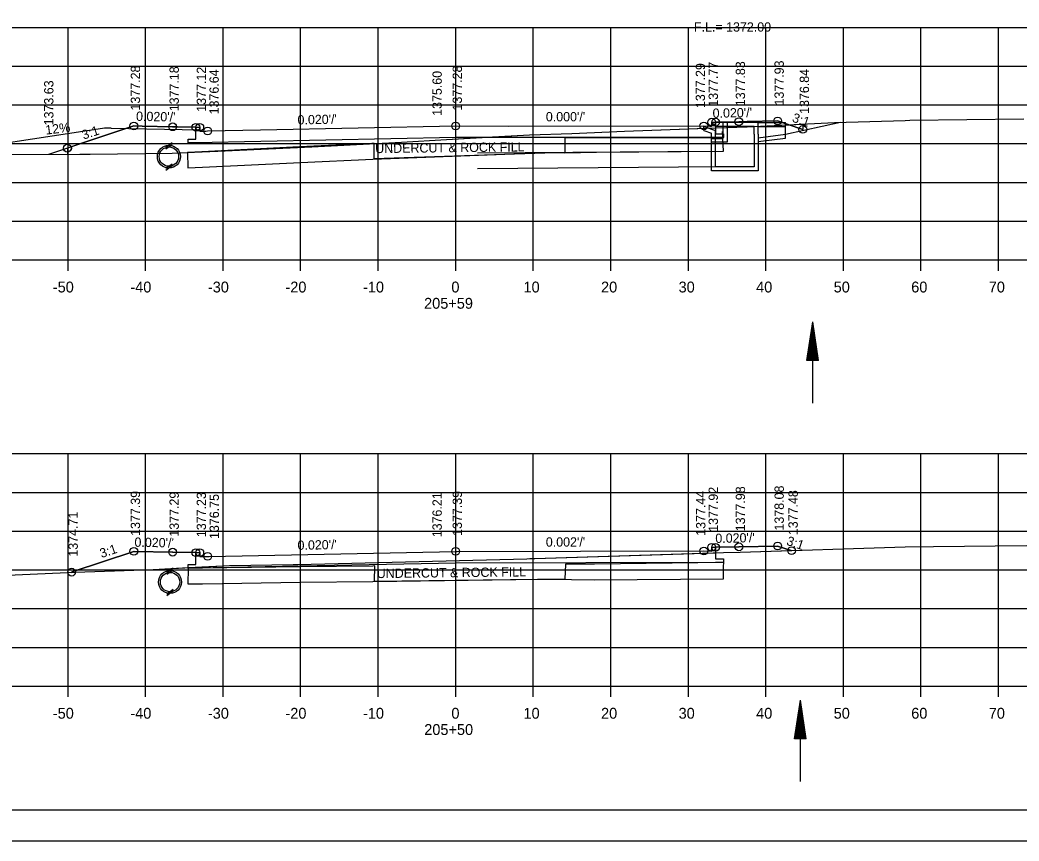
# Model space of a CAD drawing. Extents: x 1374311 to 1383814, y 384102 to 406278.
# Drawn here: x 1382583.9 to 1382712.7, y 403078.4 to 403184.3 of the extents above; entities that cross this region are included whole.
import ezdxf

# ---------------------------------------------------------------- set-up
doc = ezdxf.new("R2010")
doc.units = 0
for name, color, linetype in [('R_Axis', 7, 'Continuous'), ('R_Axis Annot', 7, 'Continuous'), ('R_Border', 7, 'Continuous'), ('R_Draft', 7, 'Continuous'), ('R_Drive', 7, 'Continuous'), ('R_Exist Surface', 7, 'Continuous'), ('R_Fin Surface', 7, 'Continuous'), ('R_Grid', 7, 'Continuous'), ('R_No Plot', 7, 'Continuous'), ('R_Water', 7, 'Continuous'), ('R_Water Annot', 7, 'Continuous'), ('R_Xsect Elev', 7, 'Continuous'), ('R_Xsect Slope', 7, 'Continuous')]:
    doc.layers.add(name, color=color, linetype=linetype)

msp = doc.modelspace()

# ---------------------------------------------------------------- linework, layer by layer
at = {"layer": 'R_Axis'}
for p, q in [((1382500.07, 403153.35), (1382780.07, 403153.35)), ((1382590.07, 403151.95), (1382590.07, 403153.35)), ((1382600.07, 403151.95), (1382600.07, 403153.35)), ((1382610.07, 403151.95), (1382610.07, 403153.35)), ((1382620.07, 403151.95), (1382620.07, 403153.35)), ((1382630.07, 403151.95), (1382630.07, 403153.35)), ((1382640.07, 403151.95), (1382640.07, 403153.35)), ((1382650.07, 403151.95), (1382650.07, 403153.35)), ((1382660.07, 403151.95), (1382660.07, 403153.35)), ((1382670.07, 403151.95), (1382670.07, 403153.35)), ((1382680.07, 403151.95), (1382680.07, 403153.35)), ((1382690.07, 403151.95), (1382690.07, 403153.35)), ((1382700.07, 403151.95), (1382700.07, 403153.35)), ((1382710.07, 403151.95), (1382710.07, 403153.35)), ((1382500.07, 403098.35), (1382780.07, 403098.35)), ((1382590.07, 403096.95), (1382590.07, 403098.35)), ((1382600.07, 403096.95), (1382600.07, 403098.35)), ((1382610.07, 403096.95), (1382610.07, 403098.35)), ((1382620.07, 403096.95), (1382620.07, 403098.35)), ((1382630.07, 403096.95), (1382630.07, 403098.35)), ((1382640.07, 403096.95), (1382640.07, 403098.35)), ((1382650.07, 403096.95), (1382650.07, 403098.35)), ((1382660.07, 403096.95), (1382660.07, 403098.35)), ((1382670.07, 403096.95), (1382670.07, 403098.35)), ((1382680.07, 403096.95), (1382680.07, 403098.35)), ((1382690.07, 403096.95), (1382690.07, 403098.35)), ((1382700.07, 403096.95), (1382700.07, 403098.35)), ((1382710.07, 403096.95), (1382710.07, 403098.35))]:
    msp.add_line(p, q, dxfattribs=at)
at = {"layer": 'R_Border'}
msp.add_line((1382798.25, 403082.35), (1382482.07, 403082.35), dxfattribs=at)
at = {"layer": 'R_Draft'}
for p, q in [((1382685.36, 403140.37), (1382686.11, 403145.37)), ((1382685.48, 403140.37), (1382686.11, 403144.54)), ((1382686.86, 403140.37), (1382686.11, 403145.37)), ((1382686.73, 403140.37), (1382686.11, 403144.54)), ((1382685.61, 403140.37), (1382686.11, 403143.68)), ((1382686.6, 403140.37), (1382686.11, 403143.68)), ((1382685.73, 403140.37), (1382686.11, 403142.85)), ((1382685.86, 403140.37), (1382686.11, 403142)), ((1382686.48, 403140.37), (1382686.11, 403142.85)), ((1382686.35, 403140.37), (1382686.11, 403142)), ((1382685.99, 403140.37), (1382686.11, 403141.16)), ((1382686.22, 403140.37), (1382686.11, 403141.16)), ((1382686.86, 403140.37), (1382685.36, 403140.37)), ((1382683.76, 403091.53), (1382684.51, 403096.53)), ((1382683.89, 403091.53), (1382684.51, 403095.7)), ((1382685.26, 403091.53), (1382684.51, 403096.53)), ((1382685.14, 403091.53), (1382684.51, 403095.7)), ((1382684.01, 403091.53), (1382684.51, 403094.84)), ((1382685.01, 403091.53), (1382684.51, 403094.84)), ((1382684.14, 403091.53), (1382684.51, 403094)), ((1382684.27, 403091.53), (1382684.51, 403093.16)), ((1382684.88, 403091.53), (1382684.51, 403094)), ((1382684.75, 403091.53), (1382684.51, 403093.16)), ((1382685.26, 403091.53), (1382683.76, 403091.53)), ((1382684.39, 403091.53), (1382684.51, 403092.32)), ((1382684.63, 403091.53), (1382684.51, 403092.32))]:
    msp.add_line(p, q, dxfattribs=at)
at = {"layer": 'R_Drive'}
for p, q in [((1382594.52, 403170.3), (1382571.96, 403166.91)), ((1382595.63, 403170.35), (1382607.07, 403170.13))]:
    msp.add_line(p, q, dxfattribs=at)
msp.add_arc((1382595.47, 403162.36), 8, 88.854, 96.843, dxfattribs=at)
at = {"layer": 'R_Exist Surface'}
for p, q in [((1382603.5, 403168.45), (1382602.67, 403167.86)), ((1382603.5, 403165.5), (1382602.67, 403164.9)), ((1382603.64, 403113.56), (1382602.81, 403112.97)), ((1382603.64, 403110.6), (1382602.81, 403110.01))]:
    msp.add_line(p, q, dxfattribs=at)
for points in [[(1382578.78, 403166.94), (1382591.6, 403166.99), (1382592.91, 403166.99), (1382603.5, 403167.13), (1382607.37, 403167.3), (1382609.37, 403167.4), (1382621.53, 403167.95), (1382633.07, 403168.56), (1382638.88, 403168.87), (1382649.57, 403169.5), (1382655.06, 403169.67), (1382661.83, 403169.95), (1382673.64, 403170.38), (1382677.64, 403170.54), (1382688.93, 403171.07), (1382698.03, 403171.36), (1382698.63, 403171.37), (1382713.32, 403171.54)], [(1382578.37, 403112.51), (1382590.99, 403113.05), (1382597.29, 403113.26), (1382601.04, 403113.42), (1382610.88, 403113.92), (1382619.12, 403114.05), (1382619.69, 403114.06), (1382649.24, 403114.79), (1382649.62, 403114.8), (1382650.27, 403114.8), (1382674.6, 403115.6), (1382676.76, 403115.64), (1382698.05, 403116.32), (1382701.69, 403116.37), (1382713.64, 403116.51), (1382736.54, 403116.38), (1382738.21, 403116.39), (1382740.39, 403116.46), (1382758.62, 403116.99), (1382768.03, 403117.15), (1382776.6, 403117.38), (1382780.07, 403117.44)]]:
    msp.add_lwpolyline(points, dxfattribs=at)
for centre in [(1382603.08, 403166.68), (1382603.23, 403111.78)]:
    msp.add_circle(centre, 1.48, dxfattribs=at)
at = {"layer": 'R_Fin Surface'}
for p, q in [((1382658.01, 403169.11), (1382654.14, 403169.11)), ((1382674.54, 403169.11), (1382658.01, 403169.11)), ((1382674.48, 403169.93), (1382674.54, 403169.11)), ((1382607.34, 403167.31), (1382605.49, 403167.23)), ((1382605.49, 403167.23), (1382605.49, 403167.22)), ((1382607.41, 403113.57), (1382605.56, 403113.56)), ((1382605.56, 403113.56), (1382605.56, 403113.55)), ((1382657.96, 403114.07), (1382654.24, 403114.11)), ((1382674.66, 403114.31), (1382657.96, 403114.07)), ((1382674.6, 403113.81), (1382674.66, 403114.31))]:
    msp.add_line(p, q, dxfattribs=at)
for points in [[(1382587.6, 403166.98), (1382592.26, 403168.53), (1382598.56, 403170.63), (1382599.63, 403170.61), (1382603.56, 403170.53), (1382604.2, 403170.52), (1382606.56, 403170.47), (1382606.95, 403170.47), (1382607.06, 403170.47), (1382607.07, 403170.08), (1382607.07, 403169.97), (1382607.86, 403169.98), (1382608.07, 403169.99), (1382614.91, 403170.13), (1382640.07, 403170.63), (1382646.91, 403170.59), (1382672.07, 403170.64), (1382672.86, 403170.62), (1382673.07, 403170.62), (1382673.08, 403171.01), (1382673.08, 403171.12), (1382673.47, 403171.12), (1382673.58, 403171.12), (1382674.22, 403171.13), (1382676.58, 403171.18), (1382677.65, 403171.2), (1382681.58, 403171.28), (1382682.96, 403170.82), (1382684.83, 403170.19)], [(1382673.58, 403171.12), (1382673.59, 403169.62), (1382674.59, 403169.64), (1382674.58, 403169.14), (1382673.58, 403169.14), (1382640.07, 403169.13), (1382606.56, 403168.46), (1382605.56, 403168.44), (1382605.57, 403168.94), (1382606.57, 403168.94), (1382606.56, 403170.47)], [(1382605.49, 403167.22), (1382605.52, 403165.23), (1382607.43, 403165.31), (1382620.04, 403165.94), (1382629.37, 403166.36), (1382650.95, 403167.15), (1382652.11, 403167.2), (1382654.14, 403167.18), (1382658.24, 403167.27), (1382674.59, 403167.37), (1382674.48, 403169.93)], [(1382654.14, 403169.11), (1382654.14, 403167.21), (1382629.56, 403166.38), (1382629.54, 403168.38), (1382629.27, 403168.36), (1382619.94, 403167.93), (1382607.34, 403167.31)], [(1382590.53, 403113.06), (1382590.6, 403113.08), (1382598.56, 403115.74), (1382598.59, 403115.74), (1382603.56, 403115.64), (1382603.58, 403115.64), (1382606.56, 403115.58), (1382607.06, 403115.58), (1382607.06, 403115.58), (1382607.07, 403115.08), (1382607.07, 403115.08), (1382608.07, 403115.1), (1382608.07, 403115.1), (1382608.26, 403115.1), (1382640.07, 403115.74), (1382640.26, 403115.74), (1382672.07, 403115.79), (1382673.07, 403115.77), (1382673.07, 403115.77), (1382673.08, 403116.26), (1382673.08, 403116.27), (1382673.58, 403116.27), (1382673.58, 403116.27), (1382673.6, 403116.27), (1382676.58, 403116.33), (1382676.61, 403116.33), (1382681.58, 403116.43), (1382683.33, 403115.85), (1382683.38, 403115.83)], [(1382673.58, 403116.27), (1382673.59, 403114.77), (1382674.59, 403114.79), (1382674.58, 403114.29), (1382673.58, 403114.29), (1382640.07, 403114.24), (1382606.56, 403113.57), (1382605.56, 403113.55), (1382605.57, 403114.05), (1382606.57, 403114.05), (1382606.56, 403115.58)], [(1382605.56, 403113.55), (1382605.52, 403111.55), (1382607.43, 403111.57), (1382620.05, 403111.75), (1382629.39, 403111.84), (1382650.92, 403112.17), (1382652.08, 403112.17), (1382657.93, 403112.07), (1382674.61, 403112.2), (1382674.6, 403113.81)], [(1382654.24, 403114.11), (1382654.15, 403112.17), (1382629.58, 403111.85), (1382629.63, 403113.86), (1382629.37, 403113.84), (1382620.03, 403113.75), (1382607.41, 403113.57)]]:
    msp.add_lwpolyline(points, dxfattribs=at)
at = {"layer": 'R_Grid'}
for p, q in [((1382500.07, 403183.35), (1382780.07, 403183.35)), ((1382590.07, 403153.35), (1382590.07, 403183.35)), ((1382600.07, 403153.35), (1382600.07, 403183.35)), ((1382610.07, 403153.35), (1382610.07, 403183.35)), ((1382620.07, 403153.35), (1382620.07, 403183.35)), ((1382630.07, 403153.35), (1382630.07, 403183.35)), ((1382640.07, 403153.35), (1382640.07, 403183.35)), ((1382650.07, 403153.35), (1382650.07, 403183.35)), ((1382660.07, 403153.35), (1382660.07, 403183.35)), ((1382670.07, 403153.35), (1382670.07, 403183.35)), ((1382680.07, 403153.35), (1382680.07, 403183.35)), ((1382690.07, 403153.35), (1382690.07, 403183.35)), ((1382700.07, 403153.35), (1382700.07, 403183.35)), ((1382710.07, 403153.35), (1382710.07, 403183.35)), ((1382500.07, 403178.35), (1382780.07, 403178.35)), ((1382500.07, 403173.35), (1382780.07, 403173.35)), ((1382500.07, 403168.35), (1382780.07, 403168.35)), ((1382500.07, 403163.35), (1382780.07, 403163.35)), ((1382500.07, 403158.35), (1382780.07, 403158.35)), ((1382500.07, 403153.35), (1382780.07, 403153.35)), ((1382500.07, 403128.35), (1382780.07, 403128.35)), ((1382590.07, 403098.35), (1382590.07, 403128.35)), ((1382600.07, 403098.35), (1382600.07, 403128.35)), ((1382610.07, 403098.35), (1382610.07, 403128.35)), ((1382620.07, 403098.35), (1382620.07, 403128.35)), ((1382630.07, 403098.35), (1382630.07, 403128.35)), ((1382640.07, 403098.35), (1382640.07, 403128.35)), ((1382650.07, 403098.35), (1382650.07, 403128.35)), ((1382660.07, 403098.35), (1382660.07, 403128.35)), ((1382670.07, 403098.35), (1382670.07, 403128.35)), ((1382680.07, 403098.35), (1382680.07, 403128.35)), ((1382690.07, 403098.35), (1382690.07, 403128.35)), ((1382700.07, 403098.35), (1382700.07, 403128.35)), ((1382710.07, 403098.35), (1382710.07, 403128.35)), ((1382500.07, 403123.35), (1382780.07, 403123.35)), ((1382500.07, 403118.35), (1382780.07, 403118.35)), ((1382500.07, 403113.35), (1382780.07, 403113.35)), ((1382500.07, 403108.35), (1382780.07, 403108.35)), ((1382500.07, 403103.35), (1382780.07, 403103.35)), ((1382500.07, 403098.35), (1382780.07, 403098.35))]:
    msp.add_line(p, q, dxfattribs=at)
at = {"layer": 'R_No Plot'}
msp.add_line((1382469.67, 403078.37), (1382803, 403078.37), dxfattribs=at)
for points in [[(1382469.66, 403291.7), (1382803, 403291.7), (1382803, 403078.36), (1382469.66, 403078.36)], [(1382715.99, 403287.81), (1382715.99, 403277.93), (1382751.72, 403277.93), (1382751.72, 403275.01), (1382774.92, 403275.01), (1382774.92, 403250.67), (1382798.25, 403250.67), (1382798.25, 403082.35), (1382482.07, 403082.35), (1382482.07, 403287.81)], [(1382643.24, 403169.13), (1382649.57, 403169.5), (1382655.06, 403169.67), (1382661.83, 403169.95), (1382673.59, 403170.38), (1382673.59, 403169.62), (1382674.59, 403169.64), (1382674.58, 403169.14), (1382673.58, 403169.14)], [(1382673.59, 403170.38), (1382673.64, 403170.38), (1382677.64, 403170.54), (1382683.03, 403170.79), (1382682.96, 403170.82), (1382681.58, 403171.28), (1382677.65, 403171.2), (1382676.58, 403171.18), (1382674.22, 403171.13), (1382673.58, 403171.12)], [(1382683.03, 403170.79), (1382684.83, 403170.88), (1382684.83, 403170.19)], [(1382673.59, 403115.57), (1382674.6, 403115.6), (1382676.76, 403115.64), (1382683.32, 403115.85), (1382681.58, 403116.43), (1382676.61, 403116.33), (1382676.58, 403116.33), (1382673.6, 403116.27), (1382673.58, 403116.27)], [(1382590.53, 403113.06), (1382590.53, 403113.03), (1382590.99, 403113.05), (1382597.29, 403113.26), (1382601.04, 403113.42), (1382605.56, 403113.65), (1382605.57, 403114.05), (1382606.57, 403114.05), (1382606.56, 403115.58), (1382603.58, 403115.64), (1382603.56, 403115.64), (1382598.59, 403115.74), (1382598.56, 403115.74), (1382590.6, 403113.08)], [(1382605.56, 403113.65), (1382610.88, 403113.92), (1382619.12, 403114.05), (1382619.69, 403114.06), (1382649.24, 403114.79), (1382649.62, 403114.8), (1382650.27, 403114.8), (1382673.59, 403115.57), (1382673.59, 403114.77), (1382674.59, 403114.79), (1382674.58, 403114.29), (1382673.58, 403114.29), (1382640.07, 403114.24), (1382606.56, 403113.57), (1382605.56, 403113.55)], [(1382683.32, 403115.85), (1382683.38, 403115.85), (1382683.38, 403115.83), (1382683.33, 403115.85)]]:
    msp.add_lwpolyline(points, close=True, dxfattribs=at)
msp.add_lwpolyline([(1382591.6, 403166.99), (1382591.6, 403166.99), (1382592.91, 403166.99), (1382603.5, 403167.13), (1382607.37, 403167.3), (1382609.37, 403167.4), (1382621.53, 403167.95), (1382633.07, 403168.56), (1382638.88, 403168.87), (1382643.24, 403169.13), (1382640.07, 403169.13), (1382606.56, 403168.46), (1382605.56, 403168.44), (1382605.57, 403168.94), (1382606.57, 403168.94), (1382606.56, 403170.47), (1382604.2, 403170.52), (1382603.56, 403170.53), (1382599.63, 403170.61), (1382598.56, 403170.63), (1382592.26, 403168.53), (1382590, 403167.77), (1382590, 403166.99)], dxfattribs=at)
for centre in [(1382673.08, 403171.12), (1382673.08, 403171.12), (1382673.08, 403171.12), (1382673.58, 403171.12), (1382673.58, 403171.12), (1382676.58, 403171.18), (1382676.58, 403171.18), (1382676.58, 403171.18), (1382681.58, 403171.28), (1382681.58, 403171.28), (1382681.58, 403171.28), (1382598.56, 403170.63), (1382598.56, 403170.63), (1382598.56, 403170.63), (1382603.56, 403170.53), (1382603.56, 403170.53), (1382603.56, 403170.53), (1382606.56, 403170.47), (1382606.56, 403170.47), (1382607.06, 403170.47), (1382607.06, 403170.47), (1382607.06, 403170.47), (1382608.07, 403169.99), (1382608.07, 403169.99), (1382608.07, 403169.99), (1382640.07, 403170.63), (1382640.07, 403170.63), (1382640.07, 403170.63), (1382672.07, 403170.64), (1382672.07, 403170.64), (1382672.07, 403170.64), (1382684.83, 403170.19), (1382684.83, 403170.19), (1382684.83, 403170.19), (1382589.99, 403167.77), (1382589.99, 403167.77), (1382589.99, 403167.77), (1382589.99, 403167.77), (1382590, 403167.77), (1382590, 403167.77), (1382598.56, 403115.74), (1382598.56, 403115.74), (1382598.56, 403115.74), (1382603.56, 403115.64), (1382603.56, 403115.64), (1382603.56, 403115.64), (1382606.56, 403115.58), (1382606.56, 403115.58), (1382607.06, 403115.58), (1382607.06, 403115.58), (1382607.06, 403115.58), (1382640.07, 403115.74), (1382640.07, 403115.74), (1382640.07, 403115.74), (1382672.07, 403115.79), (1382672.07, 403115.79), (1382672.07, 403115.79), (1382673.08, 403116.27), (1382673.08, 403116.27), (1382673.08, 403116.27), (1382673.58, 403116.27), (1382673.58, 403116.27), (1382676.58, 403116.33), (1382676.58, 403116.33), (1382676.58, 403116.33), (1382681.58, 403116.43), (1382681.58, 403116.43), (1382681.58, 403116.43), (1382683.38, 403115.83), (1382683.38, 403115.83), (1382683.38, 403115.83), (1382608.07, 403115.1), (1382608.07, 403115.1), (1382608.07, 403115.1), (1382590.53, 403113.06), (1382590.53, 403113.06), (1382590.53, 403113.06), (1382590.53, 403113.06), (1382590.53, 403113.06), (1382590.53, 403113.06)]:
    msp.add_circle(centre, 0.5, dxfattribs=at)
at = {"layer": 'R_Water'}
for p, q in [((1382672.07, 403170.58), (1382673.57, 403170.06)), ((1382672.07, 403170.05), (1382673.07, 403169.7)), ((1382673.24, 403170.89), (1382673.32, 403171.06)), ((1382673.24, 403170.89), (1382673.57, 403170.56)), ((1382679.07, 403171.06), (1382673.32, 403171.06)), ((1382678.57, 403170.56), (1382673.57, 403170.56)), ((1382673.57, 403169.56), (1382673.57, 403170.06)), ((1382678.57, 403169.56), (1382678.57, 403170.56)), ((1382679.07, 403169.56), (1382679.07, 403171.06)), ((1382682.58, 403169.05), (1382682.58, 403171.06)), ((1382673.07, 403169.56), (1382673.07, 403169.7)), ((1382679.08, 403168.62), (1382682.58, 403169.05)), ((1382603.5, 403168.22), (1382602.67, 403167.63)), ((1382673.57, 403167.34), (1382642.88, 403167.12)), ((1382603.5, 403165.72), (1382602.67, 403165.13)), ((1382673.98, 403165.35), (1382642.88, 403165.12)), ((1382686.11, 403134.87), (1382686.11, 403145.37)), ((1382603.64, 403113.33), (1382602.81, 403112.74)), ((1382603.64, 403110.83), (1382602.81, 403110.24)), ((1382684.51, 403086.03), (1382684.51, 403096.53))]:
    msp.add_line(p, q, dxfattribs=at)
for points in [[(1382672.07, 403170.05), (1382672.07, 403170.58)], [(1382675.07, 403171.06), (1382675.07, 403168.53), (1382673.07, 403168.53), (1382673.07, 403169.03), (1382674.57, 403169.03), (1382674.57, 403171.05)], [(1382679.07, 403169.12), (1382682.58, 403169.56), (1382689.71, 403171.11)], [(1382679.07, 403171.06), (1382680.58, 403171.06), (1382682.58, 403171.06)], [(1382679.07, 403170.56), (1382680.58, 403170.56), (1382682.58, 403170.56)], [(1382679.07, 403169.56), (1382679.07, 403164.85), (1382676.07, 403164.85), (1382673.07, 403164.85), (1382673.07, 403169.56)], [(1382678.57, 403169.56), (1382678.57, 403165.35), (1382676.07, 403165.35), (1382673.57, 403165.35), (1382673.57, 403169.56)]]:
    msp.add_lwpolyline(points, dxfattribs=at)
for centre in [(1382603.08, 403166.68), (1382603.23, 403111.78)]:
    msp.add_circle(centre, 1.25, dxfattribs=at)

# ---------------------------------------------------------------- texts
at = {"layer": 'R_Axis Annot'}
for s, p in [('-50', (1382588.11, 403149.15)), ('-40', (1382598.11, 403149.15)), ('-30', (1382608.11, 403149.15)), ('-20', (1382618.11, 403149.15)), ('-10', (1382628.11, 403149.15)), ('0', (1382639.51, 403149.15)), ('10', (1382648.81, 403149.15)), ('20', (1382658.81, 403149.15)), ('30', (1382668.81, 403149.15)), ('40', (1382678.81, 403149.15)), ('50', (1382688.81, 403149.15)), ('60', (1382698.81, 403149.15)), ('70', (1382708.81, 403149.15)), ('205+59', (1382635.99, 403147.05)), ('-50', (1382588.11, 403094.15)), ('-40', (1382598.11, 403094.15)), ('-30', (1382608.11, 403094.15)), ('-20', (1382618.11, 403094.15)), ('-10', (1382628.11, 403094.15)), ('0', (1382639.51, 403094.15)), ('10', (1382648.81, 403094.15)), ('20', (1382658.81, 403094.15)), ('30', (1382668.81, 403094.15)), ('40', (1382678.81, 403094.15)), ('50', (1382688.81, 403094.15)), ('60', (1382698.81, 403094.15)), ('70', (1382708.81, 403094.15)), ('205+50', (1382636.01, 403092.05))]:
    msp.add_text(s, height=1.4, dxfattribs=at).set_placement(p)
at = {"layer": 'R_Drive'}
msp.add_text('12%', height=1.2, rotation=6.843, dxfattribs=at).set_placement((1382587.22, 403169.51))
at = {"layer": 'R_Fin Surface'}
for p in [(1382629.69, 403167.13), (1382629.89, 403112.29)]:
    msp.add_text('UNDERCUT & ROCK FILL', height=1.2, rotation=0.6543, dxfattribs=at).set_placement(p)
at = {"layer": 'R_Water Annot'}
msp.add_text('F.L.= 1372.00', height=1.2, dxfattribs=at).set_placement((1382670.79, 403182.81))
at = {"layer": 'R_Xsect Elev'}
for s, p in [('1377.28', (1382599.36, 403172.63)), ('1377.18', (1382604.36, 403172.53)), ('1377.12', (1382607.86, 403172.47)), ('1376.64', (1382609.51, 403172.13)), ('1377.28', (1382640.87, 403172.63)), ('1377.29', (1382672.22, 403172.94)), ('1377.77', (1382673.88, 403173.12)), ('1377.83', (1382677.38, 403173.18)), ('1377.93', (1382682.38, 403173.28)), ('1376.84', (1382685.63, 403172.19)), ('1375.60', (1382638.27, 403171.94)), ('1373.63', (1382588.19, 403170.71)), ('1377.92', (1382673.88, 403118.27)), ('1377.98', (1382677.38, 403118.33)), ('1378.08', (1382682.38, 403118.43)), ('1377.39', (1382599.36, 403117.74)), ('1377.29', (1382604.36, 403117.64)), ('1377.23', (1382607.86, 403117.58)), ('1376.75', (1382609.53, 403117.34)), ('1376.21', (1382638.27, 403117.56)), ('1377.39', (1382640.87, 403117.74)), ('1377.44', (1382672.27, 403117.75)), ('1377.48', (1382684.18, 403117.83)), ('1374.71', (1382591.33, 403115.06))]:
    msp.add_text(s, height=1.2, rotation=90, dxfattribs=at).set_placement(p)
at = {"layer": 'R_Xsect Slope'}
for s, rotation, p in [("0.020'/'", 1.1458, (1382673.21, 403171.68)), ("0.020'/'", 358.8542, (1382598.84, 403171.3)), ("0.020'/'", 1.1458, (1382619.68, 403170.82)), ("0.000'/'", 0.0107, (1382651.69, 403171.23)), ('3:1', 341.5651, (1382683.37, 403171.21)), ('3:1', 18.4349, (1382592.08, 403168.86)), ("0.020'/'", 358.8542, (1382598.63, 403116.34)), ("0.020'/'", 1.1458, (1382619.68, 403115.93)), ("0.002'/'", 0.091, (1382651.69, 403116.35)), ("0.020'/'", 1.1458, (1382673.56, 403116.82)), ('3:1', 341.5651, (1382682.64, 403116.6)), ('3:1', 18.4349, (1382594.39, 403114.87))]:
    msp.add_text(s, height=1.2, rotation=rotation, dxfattribs=at).set_placement(p)

doc.saveas('drawing.dxf')
